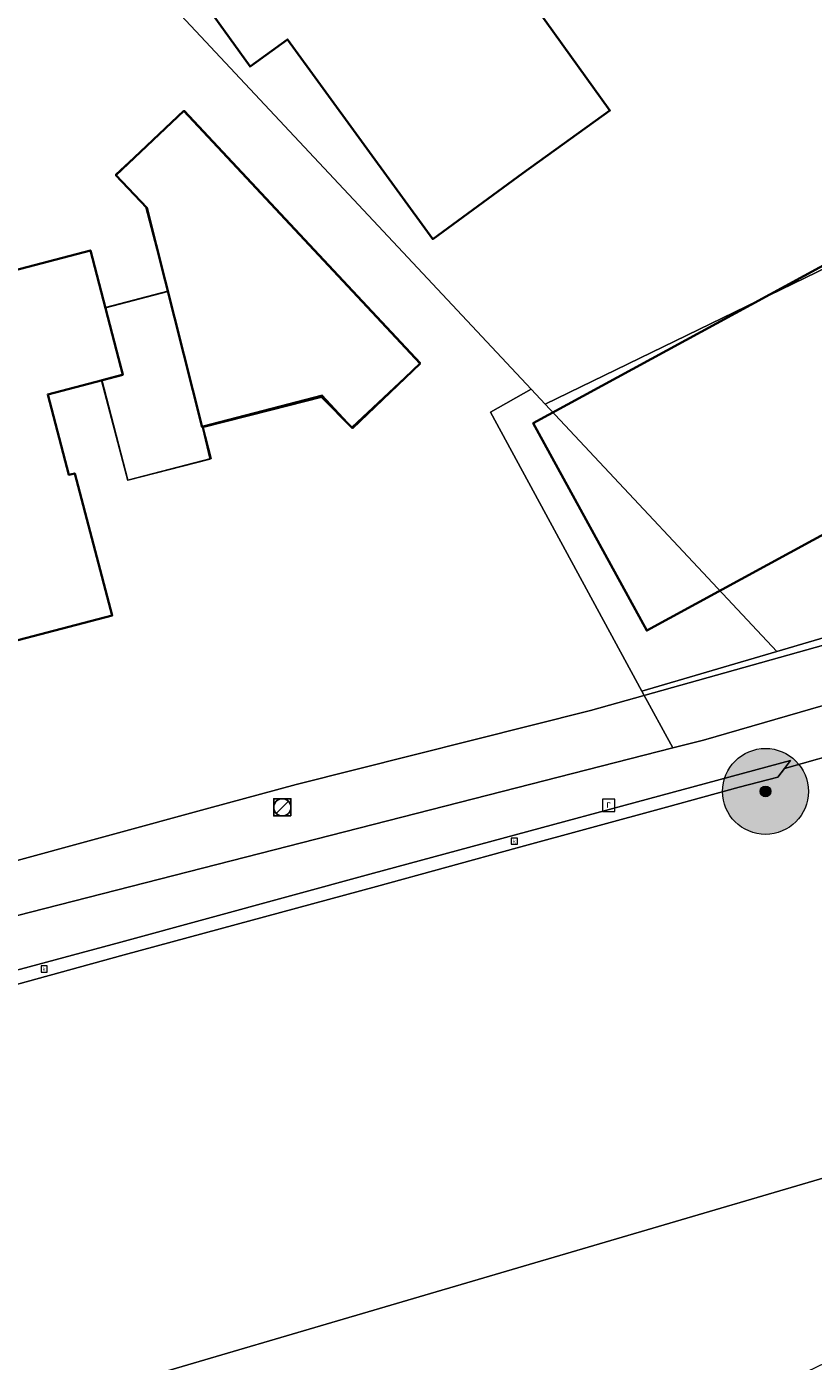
# Model space of a CAD drawing. Header units: metres. Extents: x 163543 to 168130, y 402678 to 405437.
# Tile 575 of 656: x 165410 to 165447, y 403912 to 403974. Entities that reach past the tile are written whole.
import ezdxf
from ezdxf.enums import TextEntityAlignment as Align

# ---------------------------------------------------------------- set-up
doc = ezdxf.new("R2010")
doc.units = ezdxf.units.M
doc.layers.get('0').update_dxf_attribs({"lineweight": 25})
for name, color, linetype, lineweight in [('X-CA190022.004-UO-BGT_Ondergrond$0$GE_314_WGDRijbaanLokaleweg_Vlak_GEM', 253, 'Continuous', 9), ('X-CA190022.004-UO-BGT_Ondergrond$0$GE_401_OTDErf_Vlak_GEM', 253, 'Continuous', 9), ('X-CA190022.004-UO-BGT_Ondergrond$0$GE_476_BTDGraslandagrarisch_Vlak_GEM', 253, 'Continuous', 9), ('X-CA190022.004-UO-BGT_Ondergrond$0$GE_601_PNDgrondvlakpand_Vlak_MV_GEM', 34, 'Continuous', 35), ('X-CA190022.004-UO-BGT_Ondergrond$0$GE_632_GBILuifel_Inrichtend_Vlak_GEM', 253, 'Continuous', 9), ('X-CA190022.004-UO-BGT_Ondergrond$0$GE_885_PutInspectieofRioolput_Punt_GEM', 253, 'Continuous', 9), ('X-CA190022.004-UO-BGT_Ondergrond$0$GE_886_PutKolk_Punt_GEM', 253, 'Continuous', 9), ('X-CA190022.004-UO-BGT_Ondergrond$0$N-WE-RI-PUT_INSPECTIE-S', 253, 'Continuous', 9), ('X-CA190022.004-UO-DWM_Beplanting$0$B-WE-GR-BOOM-S AFKOMSTIG UIT BGT', 252, 'Continuous', 0), ('X-CA190022.004-UO-KAD_Percelen$0$B-WE-KG-GRENS_PERCEEL-GV', 150, 'Continuous', 9), ('X-CA190022.004-UO-WHM_Riolering gemeente_NLCS_v0.1$0$B-WE-RI-PUT-S', 214, 'Continuous', 15)]:
    doc.layers.add(name, color=color, linetype=linetype, lineweight=lineweight)
doc.layers.add('X-CA190022.004-UO-DWM_Beplanting$0$B-WE-GR-BOOM-S AFKOMSTIG UIT BOMENBESTAND GEMEENTE', color=252, linetype='Continuous')
doc.layers.add('X-CA190022.004-UO-DWM_Beplanting$0$N-GV-GR-GRAS-A-200', color=7, linetype='Continuous')
doc.styles.add('X-CA190022.004-UO-BGT_Ondergrond$0$NLCS-ISO', font='NLCS-ISO.ttf')

# ---------------------------------------------------------------- blocks, each defined once
blk = doc.blocks.new('X-CA190022.004-UO-BGT_Ondergrond$0$SRI-KOLK-SO')
at = {"color": 0, "linetype": 'ByBlock', "lineweight": 18}
blk.add_lwpolyline([(-1.125, -1.125), (1.125, -1.125), (1.125, 1.125), (-1.125, 1.125)], close=True, dxfattribs=at)
at = {"color": 0, "linetype": 'ByBlock', "lineweight": 18, "style": 'X-CA190022.004-UO-BGT_Ondergrond$0$NLCS-ISO'}
blk.add_text('k', height=1.5, dxfattribs=at).set_placement((0, 0), align=Align.MIDDLE_CENTER)
blk = doc.blocks.new('X-CA190022.004-UO-BGT_Ondergrond$0$IMGEOKolk')
at = {"xscale": 5, "yscale": 5, "zscale": 5}
blk.add_blockref('X-CA190022.004-UO-BGT_Ondergrond$0$SRI-KOLK-SO', (0, 0), dxfattribs=at)
blk = doc.blocks.new('X-CA190022.004-UO-BGT_Ondergrond$0$SRI-PUT_INSPECTIEPUT_RIOOLPUT-SO')
at = {"color": 0, "linetype": 'ByBlock', "lineweight": 18}
blk.add_lwpolyline([(-1.12, -1.12), (1.12, -1.12), (1.12, 1.12), (-1.12, 1.12)], close=True, dxfattribs=at)
at = {"color": 0, "linetype": 'ByBlock', "lineweight": 18, "style": 'X-CA190022.004-UO-BGT_Ondergrond$0$NLCS-ISO'}
blk.add_text('r', height=1.5, dxfattribs=at).set_placement((0, 0.28), align=Align.MIDDLE_CENTER)
blk = doc.blocks.new('X-CA190022.004-UO-BGT_Ondergrond$0$IMGEOInspectierioolput')
at = {"layer": 'X-CA190022.004-UO-BGT_Ondergrond$0$N-WE-RI-PUT_INSPECTIE-S', "xscale": 10, "yscale": 10, "zscale": 10}
blk.add_blockref('X-CA190022.004-UO-BGT_Ondergrond$0$SRI-PUT_INSPECTIEPUT_RIOOLPUT-SO', (0, 0), dxfattribs=at)
blk = doc.blocks.new('X-CA190022.004-UO-WHM_Riolering gemeente_NLCS_v0.1$0$B-SRI-PUT_BETON-SO')
blk.add_line((-1.41, -1.41), (1.41, 1.41))
at = {"lineweight": -3, "flags": 128}
blk.add_lwpolyline([(2, -2), (2, 2), (-2, 2), (-2, -2)], close=True, dxfattribs=at)
at = {"lineweight": -3}
blk.add_circle((0, 0), 2, dxfattribs=at)
blk = doc.blocks.new('X-CA190022.004-UO-DWM_Beplanting$0$SGR-BOOM_01-SO')
at = {"linetype": 'ByBlock', "lineweight": 18}
h = blk.add_hatch(color=0, dxfattribs=at)
h.dxf.hatch_style = 1
edge = h.paths.add_edge_path()
edge.add_arc((0, 0), 0.25, 0, 360)
at = {"color": 0, "linetype": 'ByBlock', "lineweight": 18}
for radius in [2, 0.25]:
    blk.add_circle((0, 0), radius, dxfattribs=at)
blk = doc.blocks.new('X-CA190022.004-UO-DWM_Beplanting$0$IMGEOBoom')
at = {"transparency": 33554457}
h = blk.add_hatch(color=256, dxfattribs=at)
h.dxf.hatch_style = 1
edge = h.paths.add_edge_path()
edge.add_arc((0, 0), 100, 0, 360)
edge = h.paths.add_edge_path(flags=17)
edge.add_arc((0, 0), 12.5, 0, 360)
h = blk.add_hatch()
h.set_pattern_fill('ANGLE', color=256)
h.set_pattern_definition([(0, (0, 0), (0, 6.985), [5.08, -1.905]), (90, (0, 0), (-6.985, 4e-16), [5.08, -1.905])])
edge = h.paths.add_edge_path(flags=17)
edge.add_arc((0, 0), 12.5, 0, 360)
at = {"layer": 'X-CA190022.004-UO-DWM_Beplanting$0$N-GV-GR-GRAS-A-200'}
h = blk.add_hatch(color=256, dxfattribs=at)
h.dxf.hatch_style = 1
edge = h.paths.add_edge_path(flags=17)
edge.add_arc((0, 0), 12.5, 0, 360)
at = {"xscale": 50, "yscale": 50, "zscale": 50}
blk.add_blockref('X-CA190022.004-UO-DWM_Beplanting$0$SGR-BOOM_01-SO', (0, 0), dxfattribs=at)

msp = doc.modelspace()

# ---------------------------------------------------------------- linework, layer by layer
at = {"layer": 'X-CA190022.004-UO-BGT_Ondergrond$0$GE_314_WGDRijbaanLokaleweg_Vlak_GEM', "flags": 128}
for points in [[(165408.973, 403935.331), (165418.574, 403937.942), (165422.646, 403939.045), (165436.346, 403942.496), (165470.27, 403952.01), (165482.505, 403955.521), (165483.875, 403950.704), (165448.552, 403940.696), (165445.37, 403939.795), (165445.647, 403940.165)], [(165445.647, 403940.165), (165426.242, 403934.916), (165414.477, 403931.707), (165401.842, 403928.309)], [(165426.38, 403934.299), (165414.643, 403931.119), (165404.594, 403928.355), (165403.69, 403928.34), (165403.64, 403928.339), (165401.842, 403928.309), (165414.477, 403931.707), (165426.242, 403934.916), (165445.647, 403940.165), (165445.37, 403939.795), (165445.072, 403939.397), (165443.261, 403938.931), (165439.884, 403937.993), (165432.929, 403936.1), (165426.38, 403934.299)]]:
    msp.add_lwpolyline(points, dxfattribs=at)
at = {"layer": 'X-CA190022.004-UO-BGT_Ondergrond$0$GE_401_OTDErf_Vlak_GEM', "flags": 128}
for points in [[(165411.79, 404007.991), (165415.79, 404010.991), (165416.1, 404010.581), (165415.88, 404010.421), (165435.08, 403983.71), (165435.35, 403983.88), (165435.68, 403983.41), (165430.59, 403979.71), (165437.25, 403970.43), (165433.19, 403967.51), (165429, 403964.44), (165422.242, 403973.736), (165420.5, 403972.47), (165409.088, 403988.33), (165407.05, 403986.677), (165404.063, 403990.701), (165403.388, 403990.287), (165394.763, 404002.152), (165402.375, 404006.614), (165405.098, 404003.237), (165411.79, 404007.991)], [(165454.83, 403967.37), (165457.21, 403962.92), (165461.9, 403967.57), (165461.23, 403968.25), (165466.91, 403974.01), (165472.8, 403968.14), (165467.11, 403962.37), (165465.49, 403963.97), (165459.788, 403958.493), (165459.66, 403958.37), (165460.04, 403957.69), (165438.96, 403946.21), (165433.68, 403955.87), (165454.83, 403967.37)], [(165417.419, 403970.41), (165428.414, 403958.652), (165425.266, 403955.641), (165423.817, 403957.1), (165421.443, 403956.495), (165418.268, 403955.686), (165415.695, 403965.888), (165414.252, 403967.414), (165417.419, 403970.41)], [(165413.066, 403963.916), (165414.575, 403958.12), (165411.08, 403957.21), (165412.06, 403953.47), (165412.34, 403953.53), (165414.08, 403946.92), (165406.35, 403944.9), (165406.315, 403945.035), (165404.56, 403951.526), (165407.504, 403952.297), (165406.58, 403955.711), (165403.346, 403954.895), (165401.84, 403961.153), (165404.933, 403961.788), (165413.066, 403963.916)], [(165482.773, 403955.598), (165482.505, 403955.521), (165470.27, 403952.01), (165436.346, 403942.496), (165422.646, 403939.045), (165418.574, 403937.942), (165408.973, 403935.331)], [(165404.594, 403928.355), (165414.643, 403931.119), (165426.38, 403934.299), (165432.929, 403936.1), (165439.884, 403937.993), (165443.261, 403938.931), (165445.072, 403939.397), (165445.37, 403939.795), (165448.552, 403940.696), (165448.956, 403939.557)], [(165448.956, 403939.557), (165454.087, 403922.754), (165409.739, 403909.722), (165415.735, 403894.733), (165408.775, 403891.707)]]:
    msp.add_lwpolyline(points, dxfattribs=at)
at = {"layer": 'X-CA190022.004-UO-BGT_Ondergrond$0$GE_476_BTDGraslandagrarisch_Vlak_GEM', "flags": 128}
msp.add_lwpolyline([(165409.739, 403909.722), (165454.087, 403922.754), (165448.956, 403939.557), (165476.688, 403947.364), (165489.683, 403950.612), (165491.549, 403951.006), (165493.382, 403950.786), (165495.343, 403950.194), (165498.003, 403948.09), (165500.229, 403945.879), (165500.547, 403945.616), (165495.044, 403939.523), (165497.568, 403936.696)], dxfattribs=at)
at = {"layer": 'X-CA190022.004-UO-BGT_Ondergrond$0$GE_601_PNDgrondvlakpand_Vlak_MV_GEM', "flags": 128}
for points in [[(165411.79, 404007.991), (165415.79, 404010.991), (165416.1, 404010.581), (165415.88, 404010.421), (165435.08, 403983.71), (165435.35, 403983.88), (165435.68, 403983.41), (165430.59, 403979.71), (165437.25, 403970.43), (165433.19, 403967.51), (165429, 403964.44), (165422.242, 403973.736), (165420.5, 403972.47), (165409.088, 403988.33), (165407.05, 403986.677), (165404.063, 403990.701), (165403.388, 403990.287), (165394.763, 404002.152), (165402.375, 404006.614), (165405.098, 404003.237), (165411.79, 404007.991)], [(165465.49, 403963.97), (165459.788, 403958.493), (165459.66, 403958.37), (165460.04, 403957.69), (165438.96, 403946.21), (165433.68, 403955.87), (165454.83, 403967.37), (165457.21, 403962.92), (165461.9, 403967.57), (165461.23, 403968.25), (165466.91, 403974.01), (165472.8, 403968.14), (165467.11, 403962.37), (165465.49, 403963.97)], [(165418.268, 403955.686), (165415.695, 403965.888), (165414.252, 403967.414), (165417.419, 403970.41), (165428.414, 403958.652), (165425.266, 403955.641), (165423.817, 403957.1), (165421.443, 403956.495), (165418.268, 403955.686)], [(165414.575, 403958.12), (165411.08, 403957.21), (165412.06, 403953.47), (165412.34, 403953.53), (165414.08, 403946.92), (165406.35, 403944.9), (165406.315, 403945.035), (165404.56, 403951.526), (165407.504, 403952.297), (165406.58, 403955.711), (165403.346, 403954.895), (165401.84, 403961.153), (165404.933, 403961.788), (165413.066, 403963.916), (165414.575, 403958.12)]]:
    msp.add_lwpolyline(points, dxfattribs=at)
at = {"layer": 'X-CA190022.004-UO-BGT_Ondergrond$0$GE_632_GBILuifel_Inrichtend_Vlak_GEM', "flags": 128}
msp.add_lwpolyline([(165416.674, 403962.005), (165418.268, 403955.686), (165418.629, 403954.185), (165414.801, 403953.196), (165413.588, 403957.863), (165414.575, 403958.12), (165413.763, 403961.24), (165416.674, 403962.005)], dxfattribs=at)
at = {"layer": 'X-CA190022.004-UO-KAD_Percelen$0$B-WE-KG-GRENS_PERCEEL-GV', "flags": 128}
for points in [[(165434.26, 404017.66), (165391.31, 404002.58), (165433.59, 403957.45), (165434.23, 403956.75), (165449.62, 403964.23), (165457.92, 403969.81), (165465.94, 403977.9), (165458.1, 403985.84), (165450.79, 403994.24)], [(165391.31, 404002.58), (165386.55, 404007.68), (165403.6, 403934.52), (165404.32, 403931.58), (165440.17, 403940.75), (165438.74, 403943.39), (165431.69, 403956.38), (165433.59, 403957.45)], [(165485.47, 403959.11), (165465.94, 403977.9), (165457.92, 403969.81), (165449.62, 403964.23), (165434.23, 403956.75), (165445.023, 403945.241), (165471.87, 403953.15)], [(165417.451, 403970.429), (165414.236, 403967.443), (165415.652, 403965.92), (165416.665, 403962.022), (165413.765, 403961.262), (165414.588, 403958.144), (165413.599, 403957.88), (165414.808, 403953.217), (165418.687, 403954.225), (165418.294, 403955.736), (165423.851, 403957.173), (165425.237, 403955.688), (165428.437, 403958.676)], [(165413.599, 403957.88), (165414.588, 403958.144), (165413.765, 403961.262), (165416.665, 403962.022), (165415.652, 403965.92), (165414.236, 403967.443), (165417.451, 403970.429), (165428.437, 403958.676), (165425.237, 403955.688), (165423.851, 403957.173), (165418.294, 403955.736), (165418.687, 403954.225), (165414.808, 403953.217)], [(165489.71, 403955.04), (165485.47, 403959.11), (165471.87, 403953.15), (165445.023, 403945.241), (165438.74, 403943.39), (165440.17, 403940.75), (165441.61, 403941.12)], [(165433.59, 403957.45), (165431.69, 403956.38), (165438.74, 403943.39), (165445.023, 403945.241), (165434.23, 403956.75)], [(165302.032, 403912.162), (165323.1, 403852.205), (165489.46, 403932.49), (165497.079, 403937.449), (165494.566, 403939.736), (165500.126, 403945.838), (165489.71, 403955.04), (165441.61, 403941.12), (165440.17, 403940.75), (165404.32, 403931.58), (165375.738, 403924.264), (165341.22, 403915.43), (165340.41, 403918.62), (165333.59, 403916.86), (165312.86, 403912.2)]]:
    msp.add_lwpolyline(points, close=True, dxfattribs=at)

# ---------------------------------------------------------------- block references
at = {"layer": 'X-CA190022.004-UO-BGT_Ondergrond$0$GE_885_PutInspectieofRioolput_Punt_GEM', "xscale": 0.025, "yscale": 0.025, "zscale": 0.025}
msp.add_blockref('X-CA190022.004-UO-BGT_Ondergrond$0$IMGEOInspectierioolput', (165437.191, 403938.078), dxfattribs=at)
at = {"layer": 'X-CA190022.004-UO-BGT_Ondergrond$0$GE_886_PutKolk_Punt_GEM', "xscale": 0.025, "yscale": 0.025, "zscale": 0.025}
for p in [(165432.799, 403936.404), (165410.909, 403930.459)]:
    msp.add_blockref('X-CA190022.004-UO-BGT_Ondergrond$0$IMGEOKolk', p, dxfattribs=at)
at = {"layer": 'X-CA190022.004-UO-DWM_Beplanting$0$B-WE-GR-BOOM-S AFKOMSTIG UIT BGT', "xscale": 0.02, "yscale": 0.02, "zscale": 0.02}
msp.add_blockref('X-CA190022.004-UO-DWM_Beplanting$0$IMGEOBoom', (165444.49, 403938.727), dxfattribs=at)
at = {"layer": 'X-CA190022.004-UO-DWM_Beplanting$0$B-WE-GR-BOOM-S AFKOMSTIG UIT BOMENBESTAND GEMEENTE', "xscale": 0.02, "yscale": 0.02, "zscale": 0.02}
msp.add_blockref('X-CA190022.004-UO-DWM_Beplanting$0$IMGEOBoom', (165444.49, 403938.727), dxfattribs=at)
at = {"layer": 'X-CA190022.004-UO-WHM_Riolering gemeente_NLCS_v0.1$0$B-WE-RI-PUT-S', "xscale": 0.2, "yscale": 0.2, "zscale": 0.2}
msp.add_blockref('X-CA190022.004-UO-WHM_Riolering gemeente_NLCS_v0.1$0$B-SRI-PUT_BETON-SO', (165422, 403937.984), dxfattribs=at)

doc.saveas('drawing.dxf')
